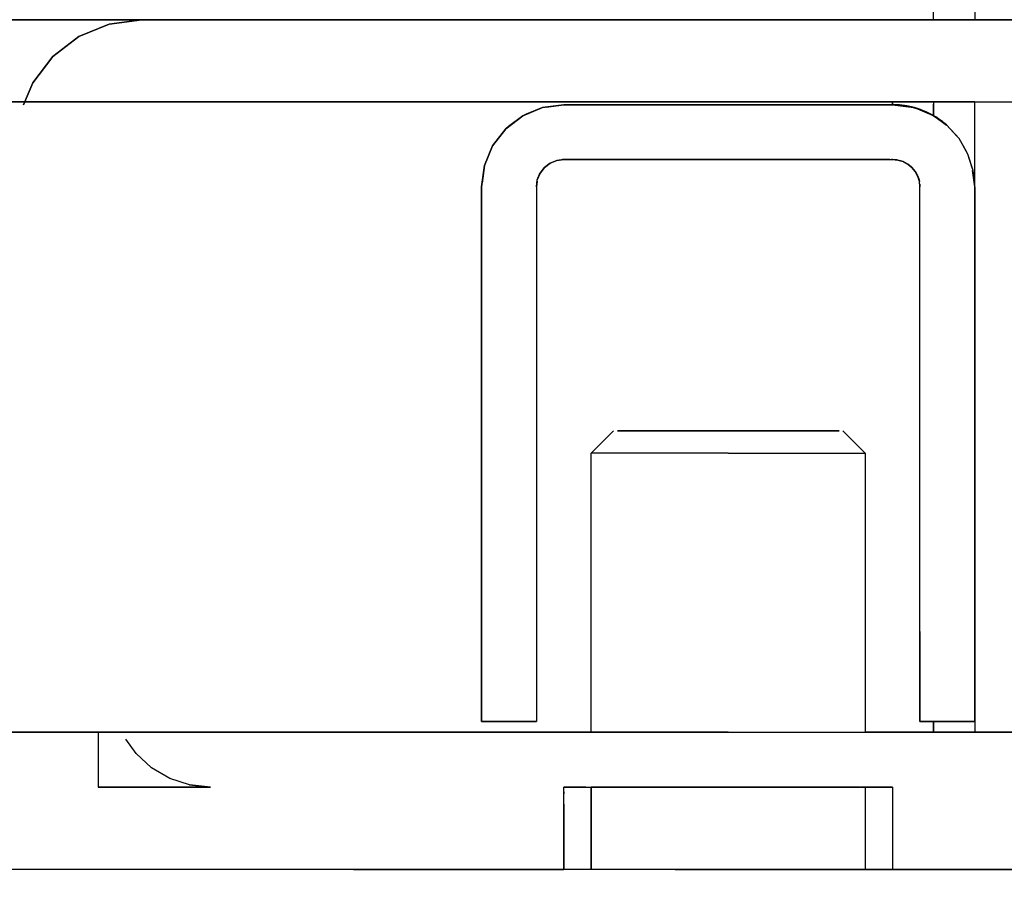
# Model space of a CAD drawing. Extents: x -805 to 3526, y -961 to 1039.
# Tile 297 of 471: x 1259.8632 to 1259.8991, y 31.6028 to 31.6348. Entities that reach past the tile are written whole.
import ezdxf

# ---------------------------------------------------------------- set-up
doc = ezdxf.new("R2010")
doc.units = 0
doc.linetypes.add('AUSGEZOGEN', pattern=[2, 1, 1])
doc.layers.get('0').update_dxf_attribs({"color": 251})
doc.layers.add('TTK-B-Bestand', color=252, linetype='Continuous', lineweight=35)
for name, color, linetype in [('TTK-P-Aufzug', 251, 'Continuous'), ('TTK-P-Bahnsteig', 12, 'Continuous'), ('TTK-P-TEXT', 12, 'AUSGEZOGEN')]:
    doc.layers.add(name, color=color, linetype=linetype)
doc.styles.add('AKG DIN 6776', font='AKG_DIN67.TTF')
doc.dimstyles.new('TTK$6', dxfattribs={"dimtxt": 2.5, "dimasz": 2.5, "dimexe": 3.5, "dimexo": 0.1, "dimgap": 1, "dimtad": 1, "dimzin": 0, "dimtxsty": 'AKG DIN 6776', "dimblk": 'OBLIQUE', "dimcen": -0.09, "dimdle": 3, "dimse1": 1, "dimse2": 1, "dimclrd": 256, "dimclre": 256, "dimclrt": 256, "dimadec": 3, "dimazin": 0, "dimtfac": 1, "dimtofl": 0, "dimtmove": 0, "dimatfit": 3, "dimldrblk": 'OBLIQUE', "dimfxl": 7, "dimfxlon": 1, "dimtolj": 1, "dimtzin": 0, "dimlwd": -1, "dimlwe": -1, "dimarcsym": 0})

# ---------------------------------------------------------------- blocks, each defined once
blk = doc.blocks.new('*D549')
at = {"layer": 'DEFPOINTS', "color": 0}
for p in [(1594.653013, 36.73973), (1594.306234, 36.575236), (8.223304, 0)]:
    blk.add_point(p, dxfattribs=at)
at = {"layer": 'TTK-B-Bestand', "insert": (1594.109263, 36.98348), "char_height": 0.25, "attachment_point": 5, "style": 'AKG DIN 6776'}
blk.add_mtext('\\A1;36,588', dxfattribs=at)
blk = doc.blocks.new('_OBLIQUE')
at = {"color": 0, "linetype": 'ByBlock'}
blk.add_line((-0.5, -0.5), (0.5, 0.5), dxfattribs=at)
blk = doc.blocks.new('*D548')
at = {"layer": 'DEFPOINTS', "color": 0}
for p in [(1585.536598, 36.770612), (1585.045877, 36.613991), (-0.868111, 0.030883)]:
    blk.add_point(p, dxfattribs=at)
at = {"layer": 'TTK-B-Bestand', "insert": (1585.017848, 37.014362), "char_height": 0.25, "attachment_point": 5, "style": 'AKG DIN 6776'}
blk.add_mtext('\\A1;36,621', dxfattribs=at)
blk = doc.blocks.new('*D536')
at = {"layer": 'DEFPOINTS', "color": 0}
for p in [(1593.426387, 36.652234), (1593.909511, 36.652234), (733.065924, 0.107127)]:
    blk.add_point(p, dxfattribs=at)
at = {"layer": 'TTK-P-TEXT', "insert": (1594.453782, 36.895984), "char_height": 0.25, "attachment_point": 5, "style": 'AKG DIN 6776'}
blk.add_mtext('\\A1;36,589', dxfattribs=at)
blk = doc.blocks.new('STS26_1000_2100 - STS26_1000_2100-V1-41')
for p, q in [((1194.623, 7350), (1194.623, 4960)), ((1196.123, 4960), (1196.123, 7350)), ((1190.623, 4960), (1194.623, 4960)), ((1194.623, 4960), (1190.623, 4960)), ((1193.532, 4960), (1193.861, 4960)), ((1193.861, 4960), (1194.288, 4960)), ((1194.288, 4960), (1194.784, 4960)), ((1194.728, 4960), (1194.623, 4960)), ((1194.728, 4960), (1194.623, 4960)), ((1195.038, 4960), (1194.728, 4960)), ((1195.038, 4960), (1194.728, 4960)), ((1194.784, 4960), (1195.316, 4960)), ((1195.531, 4960), (1195.038, 4960)), ((1195.531, 4960), (1195.038, 4960)), ((1195.316, 4960), (1231.208, 4960)), ((1196.173, 4960), (1195.531, 4960)), ((1196.173, 4960), (1195.531, 4960)), ((1196.92, 4960), (1196.173, 4960)), ((1196.92, 4960), (1196.173, 4960)), ((1196.92, 4960), (1197.723, 4960)), ((1197.723, 4960), (1196.92, 4960)), ((1197.723, 4960), (1252.023, 4960)), ((1252.023, 4960), (1197.723, 4960)), ((1226.213, 4959.843), (1225.023, 4960)), ((1225.023, 4960), (1226.213, 4959.843)), ((1227.323, 4959.384), (1226.213, 4959.843)), ((1226.213, 4959.843), (1227.323, 4959.384)), ((1228.275, 4958.653), (1227.323, 4959.384)), ((1227.323, 4959.384), (1228.275, 4958.653)), ((1229.006, 4957.7), (1228.275, 4958.653)), ((1228.275, 4958.653), (1229.006, 4957.7)), ((1229.342, 4956.89), (1229.006, 4957.7)), ((1229.006, 4957.7), (1229.342, 4956.89)), ((1194.674, 4957), (1184.123, 4957)), ((1194.674, 4957), (1184.123, 4957)), ((1197.723, 4957), (1192.235, 4957)), ((1194.623, 4957), (1194.728, 4957)), ((1194.623, 4957), (1194.674, 4957)), ((1194.728, 4957), (1194.623, 4957)), ((1194.623, 4957), (1194.674, 4957)), ((1194.623, 4953.9), (1194.623, 4957)), ((1194.623, 4953.9), (1194.623, 4957)), ((1194.728, 4957), (1195.038, 4957)), ((1195.038, 4957), (1194.728, 4957)), ((1195.038, 4957), (1195.531, 4957)), ((1195.531, 4957), (1195.038, 4957)), ((1195.531, 4957), (1196.173, 4957)), ((1196.173, 4957), (1195.531, 4957)), ((1196.123, 4957), (1196.123, 4956.498)), ((1196.123, 4956.498), (1196.123, 4956.92)), ((1196.123, 4956.92), (1196.123, 4956.498)), ((1196.123, 4956.498), (1196.846, 4956.798)), ((1196.123, 4956.498), (1196.846, 4956.798)), ((1196.173, 4957), (1196.92, 4957)), ((1196.511, 4957), (1196.173, 4957)), ((1196.173, 4957), (1197.623, 4957)), ((1197.723, 4957), (1196.173, 4957)), ((1196.92, 4957), (1196.173, 4957)), ((1196.173, 4957), (1196.511, 4957)), ((1197.623, 4957), (1196.173, 4957)), ((1197.723, 4957), (1196.173, 4957)), ((1196.177, 4957), (1196.337, 4957)), ((1196.177, 4957), (1196.337, 4957)), ((1196.337, 4957), (1196.591, 4957)), ((1196.337, 4957), (1196.591, 4957)), ((1196.395, 4956.637), (1196.846, 4956.798)), ((1196.679, 4956.748), (1196.395, 4956.637)), ((1196.395, 4956.637), (1196.679, 4956.748)), ((1196.873, 4957), (1196.511, 4957)), ((1196.511, 4957), (1196.873, 4957)), ((1196.523, 4956.691), (1197.06, 4956.846)), ((1196.523, 4956.691), (1197.06, 4956.846)), ((1196.591, 4957), (1196.923, 4957)), ((1196.923, 4957), (1196.591, 4957)), ((1196.591, 4956.717), (1196.827, 4956.792)), ((1196.827, 4956.792), (1196.591, 4956.717)), ((1196.597, 4956.719), (1197.102, 4956.854)), ((1196.597, 4956.719), (1197.102, 4956.854)), ((1196.597, 4956.719), (1196.827, 4956.792)), ((1196.614, 4956.717), (1197.06, 4956.846)), ((1196.948, 4956.823), (1196.679, 4956.748)), ((1196.679, 4956.748), (1196.948, 4956.823)), ((1196.827, 4956.792), (1197.106, 4956.855)), ((1196.827, 4956.792), (1197.106, 4956.855)), ((1196.827, 4956.792), (1197.102, 4956.854)), ((1197.623, 4956.9), (1196.846, 4956.798)), ((1196.846, 4956.798), (1197.623, 4956.9)), ((1196.846, 4956.798), (1197.183, 4956.868)), ((1197.183, 4957), (1196.873, 4957)), ((1196.873, 4957), (1197.183, 4957)), ((1196.92, 4957), (1197.723, 4957)), ((1197.723, 4957), (1196.92, 4957)), ((1196.923, 4957), (1197.309, 4957)), ((1196.923, 4957), (1197.309, 4957)), ((1197.183, 4956.868), (1196.948, 4956.823)), ((1196.948, 4956.823), (1197.183, 4956.868)), ((1197.06, 4956.846), (1197.623, 4956.9)), ((1197.06, 4956.846), (1197.623, 4956.9)), ((1197.528, 4956.891), (1197.06, 4956.846)), ((1197.102, 4956.854), (1197.623, 4956.9)), ((1197.623, 4956.9), (1197.102, 4956.854)), ((1197.361, 4956.888), (1197.102, 4956.854)), ((1197.106, 4956.855), (1197.361, 4956.888)), ((1197.361, 4956.888), (1197.106, 4956.855)), ((1197.422, 4957), (1197.183, 4957)), ((1197.183, 4957), (1197.422, 4957)), ((1197.367, 4956.889), (1197.183, 4956.868)), ((1197.183, 4956.868), (1197.367, 4956.889)), ((1197.723, 4957), (1197.309, 4957)), ((1197.723, 4957), (1197.309, 4957)), ((1197.361, 4956.888), (1197.623, 4956.9)), ((1197.623, 4956.9), (1197.361, 4956.888)), ((1197.623, 4956.9), (1197.361, 4956.888)), ((1197.623, 4956.9), (1197.367, 4956.889)), ((1197.508, 4956.898), (1197.367, 4956.889)), ((1197.367, 4956.889), (1197.508, 4956.898)), ((1197.572, 4957), (1197.422, 4957)), ((1197.422, 4957), (1197.572, 4957)), ((1197.594, 4956.9), (1197.508, 4956.898)), ((1197.508, 4956.898), (1197.594, 4956.9)), ((1197.528, 4956.891), (1197.623, 4956.9)), ((1197.623, 4957), (1197.572, 4957)), ((1197.572, 4957), (1197.623, 4957)), ((1197.623, 4956.9), (1197.594, 4956.9)), ((1197.623, 4956.9), (1197.594, 4956.9)), ((1197.623, 4957), (1197.623, 4956.9)), ((1197.623, 4957), (1197.623, 4956.9)), ((1197.623, 4956.9), (1197.623, 4957)), ((1197.623, 4956.9), (1197.656, 4956.9)), ((1197.656, 4956.9), (1197.623, 4956.9)), ((1197.623, 4956.9), (1197.65, 4956.9)), ((1197.623, 4956.9), (1197.656, 4956.9)), ((1197.623, 4956.9), (1197.656, 4956.9)), ((1197.656, 4956.9), (1197.65, 4956.9)), ((1197.656, 4956.9), (1197.689, 4956.9)), ((1197.689, 4956.9), (1197.656, 4956.9)), ((1197.656, 4956.9), (1197.689, 4956.9)), ((1197.689, 4956.9), (1197.656, 4956.9)), ((1197.684, 4956.9), (1197.656, 4956.9)), ((1197.689, 4956.9), (1197.684, 4956.9)), ((1197.689, 4956.9), (1197.723, 4956.9)), ((1197.723, 4956.9), (1197.689, 4956.9)), ((1197.717, 4956.9), (1197.689, 4956.9)), ((1197.723, 4956.9), (1197.717, 4956.9)), ((1197.723, 4957), (1252.023, 4957)), ((1252.023, 4957), (1197.723, 4957)), ((1206.86, 4957), (1197.723, 4957)), ((1197.723, 4956.9), (1209.623, 4956.9)), ((1209.623, 4956.9), (1197.723, 4956.9)), ((1207.62, 4956.9), (1197.723, 4956.9)), ((1252.023, 4957), (1206.86, 4957)), ((1209.623, 4956.9), (1207.62, 4956.9)), ((1210.268, 4956.815), (1209.623, 4956.9)), ((1209.623, 4956.9), (1210.399, 4956.798)), ((1210.399, 4956.798), (1209.623, 4956.9)), ((1210.268, 4956.815), (1210.399, 4956.798)), ((1210.399, 4956.798), (1211.001, 4956.549)), ((1210.399, 4956.798), (1211.123, 4956.498)), ((1211.123, 4956.498), (1210.399, 4956.798)), ((1195.649, 4956.135), (1196.123, 4956.498)), ((1195.649, 4956.135), (1196.123, 4956.498)), ((1195.649, 4956.159), (1196.046, 4956.451)), ((1195.649, 4956.159), (1196.046, 4956.451)), ((1195.979, 4956.402), (1195.649, 4956.159)), ((1196.123, 4956.498), (1195.804, 4956.285)), ((1195.804, 4956.285), (1196.123, 4956.498)), ((1195.804, 4956.285), (1196.123, 4956.498)), ((1195.979, 4956.402), (1196.046, 4956.451)), ((1196.046, 4956.451), (1196.523, 4956.691)), ((1196.046, 4956.451), (1196.523, 4956.691)), ((1196.046, 4956.451), (1196.126, 4956.492)), ((1196.123, 4956.498), (1196.597, 4956.719)), ((1196.597, 4956.719), (1196.123, 4956.498)), ((1196.395, 4956.637), (1196.123, 4956.498)), ((1196.123, 4956.498), (1196.395, 4956.637)), ((1196.123, 4956.498), (1196.395, 4956.637)), ((1196.123, 4956.498), (1196.154, 4956.516)), ((1196.123, 4956.498), (1196.154, 4956.516)), ((1196.154, 4956.516), (1196.123, 4956.498)), ((1196.126, 4956.492), (1196.523, 4956.691)), ((1196.154, 4956.516), (1196.246, 4956.566)), ((1196.246, 4956.566), (1196.154, 4956.516)), ((1196.246, 4956.566), (1196.397, 4956.638)), ((1196.246, 4956.566), (1196.397, 4956.638)), ((1196.597, 4956.719), (1196.397, 4956.638)), ((1196.397, 4956.638), (1196.591, 4956.717)), ((1196.397, 4956.638), (1196.591, 4956.717)), ((1196.523, 4956.691), (1196.614, 4956.717)), ((1211.001, 4956.549), (1211.123, 4956.498)), ((1211.123, 4956.498), (1211.639, 4956.102)), ((1211.123, 4956.498), (1211.744, 4956.021)), ((1211.744, 4956.021), (1211.123, 4956.498)), ((1195.196, 4955.663), (1195.649, 4956.159)), ((1195.196, 4955.663), (1195.649, 4956.159)), ((1195.273, 4955.747), (1195.649, 4956.159)), ((1211.639, 4956.102), (1211.744, 4956.021)), ((1195.196, 4955.663), (1195.273, 4955.747)), ((1211.744, 4956.021), (1212.14, 4955.505)), ((1211.744, 4956.021), (1212.221, 4955.4)), ((1212.221, 4955.4), (1211.744, 4956.021)), ((1194.871, 4955.096), (1195.196, 4955.663)), ((1194.871, 4955.096), (1195.196, 4955.663)), ((1194.926, 4955.192), (1195.196, 4955.663)), ((1212.14, 4955.505), (1212.221, 4955.4)), ((1212.221, 4955.4), (1212.47, 4954.798)), ((1212.221, 4955.4), (1212.52, 4954.676)), ((1212.52, 4954.676), (1212.221, 4955.4)), ((1194.683, 4954.494), (1194.871, 4955.096)), ((1194.683, 4954.494), (1194.871, 4955.096)), ((1194.715, 4954.597), (1194.871, 4955.096)), ((1194.871, 4955.096), (1194.926, 4955.192)), ((1194.683, 4954.494), (1194.715, 4954.597)), ((1196.794, 4954.459), (1196.916, 4954.607)), ((1196.916, 4954.607), (1196.794, 4954.459)), ((1196.916, 4954.607), (1196.795, 4954.462)), ((1196.916, 4954.607), (1196.814, 4954.484)), ((1196.916, 4954.607), (1197.064, 4954.729)), ((1197.064, 4954.729), (1196.916, 4954.607)), ((1197.06, 4954.727), (1196.916, 4954.607)), ((1196.94, 4954.628), (1196.916, 4954.607)), ((1196.94, 4954.628), (1197.064, 4954.729)), ((1197.123, 4954.766), (1197.06, 4954.727)), ((1197.064, 4954.729), (1197.238, 4954.823)), ((1197.238, 4954.823), (1197.064, 4954.729)), ((1197.209, 4954.807), (1197.064, 4954.729)), ((1197.233, 4954.821), (1197.123, 4954.766)), ((1197.238, 4954.823), (1197.209, 4954.807)), ((1197.364, 4954.866), (1197.233, 4954.821)), ((1197.238, 4954.823), (1197.429, 4954.881)), ((1197.429, 4954.881), (1197.238, 4954.823)), ((1197.397, 4954.871), (1197.238, 4954.823)), ((1197.425, 4954.88), (1197.364, 4954.866)), ((1197.429, 4954.881), (1197.397, 4954.871)), ((1197.623, 4954.9), (1197.425, 4954.88)), ((1197.429, 4954.881), (1197.623, 4954.9)), ((1197.429, 4954.881), (1197.623, 4954.9)), ((1197.462, 4954.884), (1197.429, 4954.881)), ((1197.462, 4954.884), (1197.623, 4954.9)), ((1197.656, 4954.9), (1197.623, 4954.9)), ((1197.623, 4954.9), (1197.656, 4954.9)), ((1197.623, 4954.9), (1197.628, 4954.9)), ((1197.656, 4954.9), (1197.628, 4954.9)), ((1197.689, 4954.9), (1197.656, 4954.9)), ((1197.689, 4954.9), (1197.656, 4954.9)), ((1197.662, 4954.9), (1197.656, 4954.9)), ((1197.689, 4954.9), (1197.662, 4954.9)), ((1197.723, 4954.9), (1197.689, 4954.9)), ((1197.723, 4954.9), (1197.689, 4954.9)), ((1197.695, 4954.9), (1197.689, 4954.9)), ((1197.723, 4954.9), (1197.695, 4954.9)), ((1197.723, 4954.9), (1209.623, 4954.9)), ((1199.725, 4954.9), (1197.723, 4954.9)), ((1209.623, 4954.9), (1197.723, 4954.9)), ((1199.725, 4954.9), (1209.623, 4954.9)), ((1209.881, 4954.866), (1209.623, 4954.9)), ((1209.623, 4954.9), (1209.881, 4954.866)), ((1209.623, 4954.9), (1209.881, 4954.866)), ((1209.623, 4954.9), (1209.881, 4954.866)), ((1209.623, 4954.9), (1209.881, 4954.866)), ((1209.623, 4954.9), (1209.666, 4954.894)), ((1209.623, 4954.9), (1209.881, 4954.866)), ((1209.881, 4954.866), (1209.666, 4954.894)), ((1209.881, 4954.866), (1210.123, 4954.766)), ((1210.123, 4954.766), (1209.881, 4954.866)), ((1210.123, 4954.766), (1209.881, 4954.866)), ((1209.881, 4954.866), (1210.123, 4954.766)), ((1210.123, 4954.766), (1209.881, 4954.866)), ((1209.922, 4954.849), (1209.881, 4954.866)), ((1210.123, 4954.766), (1209.881, 4954.866)), ((1210.123, 4954.766), (1209.922, 4954.849)), ((1210.123, 4954.766), (1210.33, 4954.607)), ((1210.33, 4954.607), (1210.123, 4954.766)), ((1210.33, 4954.607), (1210.123, 4954.766)), ((1210.123, 4954.766), (1210.33, 4954.607)), ((1210.33, 4954.607), (1210.123, 4954.766)), ((1210.157, 4954.739), (1210.123, 4954.766)), ((1210.33, 4954.607), (1210.123, 4954.766)), ((1210.33, 4954.607), (1210.157, 4954.739)), ((1210.33, 4954.607), (1210.489, 4954.4)), ((1210.489, 4954.4), (1210.33, 4954.607)), ((1210.489, 4954.4), (1210.33, 4954.607)), ((1210.33, 4954.607), (1210.489, 4954.4)), ((1210.489, 4954.4), (1210.33, 4954.607)), ((1210.356, 4954.572), (1210.33, 4954.607)), ((1210.489, 4954.4), (1210.33, 4954.607)), ((1212.47, 4954.798), (1212.52, 4954.676)), ((1212.623, 4953.9), (1212.52, 4954.676)), ((1212.52, 4954.676), (1212.605, 4954.031)), ((1212.52, 4954.676), (1212.623, 4953.9)), ((1194.623, 4953.9), (1194.683, 4954.494)), ((1194.623, 4953.9), (1194.683, 4954.494)), ((1194.623, 4953.9), (1194.701, 4954.494)), ((1194.623, 4953.9), (1194.703, 4954.494)), ((1194.623, 4953.9), (1194.703, 4954.494)), ((1194.623, 4953.9), (1194.701, 4954.494)), ((1194.623, 4953.9), (1194.673, 4954.394)), ((1194.673, 4954.394), (1194.683, 4954.494)), ((1196.642, 4954.094), (1196.699, 4954.284)), ((1196.699, 4954.284), (1196.642, 4954.094)), ((1196.69, 4954.252), (1196.642, 4954.094)), ((1196.702, 4954.29), (1196.657, 4954.159)), ((1196.699, 4954.284), (1196.69, 4954.252)), ((1196.699, 4954.284), (1196.794, 4954.459)), ((1196.794, 4954.459), (1196.699, 4954.284)), ((1196.778, 4954.429), (1196.699, 4954.284)), ((1196.757, 4954.4), (1196.702, 4954.29)), ((1196.795, 4954.462), (1196.757, 4954.4)), ((1196.794, 4954.459), (1196.778, 4954.429)), ((1196.814, 4954.484), (1196.794, 4954.459)), ((1210.489, 4954.4), (1210.356, 4954.572)), ((1210.489, 4954.4), (1210.589, 4954.159)), ((1210.589, 4954.159), (1210.489, 4954.4)), ((1210.589, 4954.159), (1210.489, 4954.4)), ((1210.489, 4954.4), (1210.589, 4954.159)), ((1210.589, 4954.159), (1210.489, 4954.4)), ((1210.505, 4954.359), (1210.489, 4954.4)), ((1210.589, 4954.159), (1210.489, 4954.4)), ((1210.589, 4954.159), (1210.505, 4954.359)), ((1194.623, 4950.579), (1194.623, 4953.9)), ((1194.623, 4953.9), (1194.623, 4934.4)), ((1194.623, 4934.4), (1194.623, 4953.9)), ((1196.623, 4953.9), (1196.642, 4954.094)), ((1196.623, 4953.9), (1196.642, 4954.094)), ((1196.628, 4954), (1196.623, 4953.9)), ((1196.626, 4953.933), (1196.623, 4953.9)), ((1196.623, 4934.4), (1196.623, 4953.9)), ((1196.623, 4934.4), (1196.623, 4953.9)), ((1196.623, 4937.684), (1196.623, 4953.9)), ((1196.626, 4953.933), (1196.642, 4954.094)), ((1196.657, 4954.159), (1196.643, 4954.099)), ((1210.623, 4953.9), (1210.589, 4954.159)), ((1210.623, 4953.9), (1210.589, 4954.159)), ((1210.623, 4953.9), (1210.589, 4954.159)), ((1210.623, 4953.9), (1210.589, 4954.159)), ((1210.594, 4954.115), (1210.589, 4954.159)), ((1210.623, 4953.9), (1210.589, 4954.159)), ((1210.623, 4953.9), (1210.589, 4954.159)), ((1210.594, 4954.115), (1210.623, 4953.9)), ((1210.623, 4953.9), (1210.623, 4934.4)), ((1210.623, 4953.9), (1210.623, 4950.619)), ((1210.623, 4953.9), (1210.623, 4934.4)), ((1212.623, 4953.9), (1212.605, 4954.031)), ((1212.623, 4934.4), (1212.623, 4953.9)), ((1212.623, 4937.681), (1212.623, 4953.9)), ((1212.623, 4953.9), (1212.623, 4934.4)), ((1194.623, 4950.579), (1194.623, 4934.4)), ((1210.623, 4950.619), (1210.623, 4934.4)), ((1199.435, 4945), (1198.623, 4944.188)), ((1199.435, 4945), (1198.623, 4944.188)), ((1199.435, 4945), (1198.623, 4944.188)), ((1199.435, 4945), (1198.623, 4944.188)), ((1199.996, 4945), (1199.577, 4945)), ((1199.577, 4945), (1199.996, 4945)), ((1200.661, 4945), (1199.996, 4945)), ((1199.996, 4945), (1200.661, 4945)), ((1201.529, 4945), (1200.661, 4945)), ((1200.661, 4945), (1201.529, 4945)), ((1202.539, 4945), (1201.529, 4945)), ((1201.529, 4945), (1202.539, 4945)), ((1203.623, 4945), (1202.539, 4945)), ((1202.539, 4945), (1203.623, 4945)), ((1203.623, 4945), (1204.707, 4945)), ((1204.707, 4945), (1203.623, 4945)), ((1205.717, 4945), (1204.707, 4945)), ((1204.707, 4945), (1205.717, 4945)), ((1206.584, 4945), (1205.717, 4945)), ((1205.717, 4945), (1206.584, 4945)), ((1207.25, 4945), (1206.584, 4945)), ((1206.584, 4945), (1207.25, 4945)), ((1207.668, 4945), (1207.25, 4945)), ((1207.25, 4945), (1207.668, 4945)), ((1208.623, 4944.188), (1207.811, 4945)), ((1208.623, 4944.188), (1207.811, 4945)), ((1208.623, 4944.188), (1207.811, 4945)), ((1208.623, 4944.188), (1207.811, 4945)), ((1198.793, 4944.188), (1198.623, 4944.188)), ((1198.793, 4944.188), (1198.623, 4944.188)), ((1198.623, 4944.188), (1198.623, 4934)), ((1199.292, 4944.188), (1198.793, 4944.188)), ((1199.292, 4944.188), (1198.793, 4944.188)), ((1200.087, 4944.188), (1199.292, 4944.188)), ((1200.087, 4944.188), (1199.292, 4944.188)), ((1201.123, 4944.188), (1200.087, 4944.188)), ((1201.123, 4944.188), (1200.087, 4944.188)), ((1202.329, 4944.188), (1201.123, 4944.188)), ((1202.329, 4944.188), (1201.123, 4944.188)), ((1203.623, 4944.188), (1202.329, 4944.188)), ((1203.623, 4944.188), (1202.329, 4944.188)), ((1203.623, 4944.188), (1204.917, 4944.188)), ((1203.623, 4944.188), (1204.917, 4944.188)), ((1204.917, 4944.188), (1206.123, 4944.188)), ((1204.917, 4944.188), (1206.123, 4944.188)), ((1206.123, 4944.188), (1207.158, 4944.188)), ((1206.123, 4944.188), (1207.158, 4944.188)), ((1207.158, 4944.188), (1207.953, 4944.188)), ((1207.158, 4944.188), (1207.953, 4944.188)), ((1207.953, 4944.188), (1208.452, 4944.188)), ((1207.953, 4944.188), (1208.452, 4944.188)), ((1208.452, 4944.188), (1208.623, 4944.188)), ((1208.452, 4944.188), (1208.623, 4944.188)), ((1208.623, 4934), (1208.623, 4944.188)), ((1196.623, 4937.684), (1196.623, 4934.4)), ((1212.623, 4937.681), (1212.623, 4934.4)), ((1194.623, 4934.4), (1194.713, 4934.4)), ((1194.623, 4934.4), (1194.665, 4934.4)), ((1194.713, 4934.4), (1194.623, 4934.4)), ((1194.638, 4934.4), (1194.623, 4934.4)), ((1196.623, 4934.4), (1194.623, 4934.4)), ((1194.665, 4934.4), (1194.623, 4934.4)), ((1194.623, 4934.4), (1196.623, 4934.4)), ((1194.623, 4934.4), (1194.623, 4934)), ((1194.623, 4934.4), (1194.623, 4934)), ((1194.713, 4934.4), (1194.638, 4934.4)), ((1194.665, 4934.4), (1194.791, 4934.4)), ((1194.791, 4934.4), (1194.665, 4934.4)), ((1194.713, 4934.4), (1194.978, 4934.4)), ((1194.978, 4934.4), (1194.713, 4934.4)), ((1194.758, 4934.4), (1194.713, 4934.4)), ((1194.978, 4934.4), (1194.758, 4934.4)), ((1194.791, 4934.4), (1194.991, 4934.4)), ((1194.991, 4934.4), (1194.791, 4934.4)), ((1194.978, 4934.4), (1195.402, 4934.4)), ((1195.402, 4934.4), (1194.978, 4934.4)), ((1195.049, 4934.4), (1194.978, 4934.4)), ((1194.991, 4934.4), (1195.257, 4934.4)), ((1195.257, 4934.4), (1194.991, 4934.4)), ((1195.402, 4934.4), (1195.049, 4934.4)), ((1195.257, 4934.4), (1195.571, 4934.4)), ((1195.571, 4934.4), (1195.257, 4934.4)), ((1195.402, 4934.4), (1195.961, 4934.4)), ((1195.961, 4934.4), (1195.402, 4934.4)), ((1195.496, 4934.4), (1195.402, 4934.4)), ((1195.961, 4934.4), (1195.496, 4934.4)), ((1195.571, 4934.4), (1195.917, 4934.4)), ((1195.917, 4934.4), (1195.571, 4934.4)), ((1195.917, 4934.4), (1196.274, 4934.4)), ((1196.274, 4934.4), (1195.917, 4934.4)), ((1195.961, 4934.4), (1196.623, 4934.4)), ((1196.073, 4934.4), (1195.961, 4934.4)), ((1195.961, 4934.4), (1196.623, 4934.4)), ((1196.073, 4934.4), (1196.623, 4934.4)), ((1196.123, 4934.4), (1196.156, 4934.4)), ((1196.123, 4934), (1196.123, 4934.4)), ((1196.623, 4934.4), (1196.123, 4934.4)), ((1196.123, 4934), (1196.123, 4934.4)), ((1196.623, 4934.4), (1196.123, 4934.4)), ((1196.123, 4934.4), (1196.156, 4934.4)), ((1196.123, 4934.4), (1196.123, 4934)), ((1196.156, 4934.4), (1196.253, 4934.4)), ((1196.253, 4934.4), (1196.156, 4934.4)), ((1196.253, 4934.4), (1196.411, 4934.4)), ((1196.411, 4934.4), (1196.253, 4934.4)), ((1196.623, 4934.4), (1196.274, 4934.4)), ((1196.623, 4934.4), (1196.274, 4934.4)), ((1196.623, 4934.4), (1196.411, 4934.4)), ((1196.623, 4934.4), (1196.411, 4934.4)), ((1210.623, 4934.4), (1212.623, 4934.4)), ((1210.959, 4934.4), (1210.623, 4934.4)), ((1212.623, 4934.4), (1210.623, 4934.4)), ((1210.959, 4934.4), (1212.623, 4934.4)), ((1159.723, 4934), (1196.123, 4934)), ((1196.123, 4934), (1159.723, 4934)), ((1186.155, 4934), (1195.985, 4934)), ((1194.623, 4934), (1194.728, 4934)), ((1194.623, 4934), (1194.674, 4934)), ((1194.728, 4934), (1194.623, 4934)), ((1194.623, 4934), (1194.674, 4934)), ((1194.674, 4934), (1194.824, 4934)), ((1194.674, 4934), (1194.824, 4934)), ((1194.728, 4934), (1195.038, 4934)), ((1194.728, 4934), (1195.038, 4934)), ((1194.824, 4934), (1195.062, 4934)), ((1194.824, 4934), (1195.062, 4934)), ((1195.038, 4934), (1195.531, 4934)), ((1195.038, 4934), (1195.531, 4934)), ((1195.062, 4934), (1195.373, 4934)), ((1195.062, 4934), (1195.373, 4934)), ((1195.373, 4934), (1195.734, 4934)), ((1195.373, 4934), (1195.734, 4934)), ((1195.531, 4934), (1196.173, 4934)), ((1195.531, 4934), (1196.173, 4934)), ((1195.734, 4934), (1196.123, 4934)), ((1195.734, 4934), (1196.123, 4934)), ((1195.985, 4934), (1197.998, 4934)), ((1196.123, 4934), (1196.177, 4934)), ((1196.92, 4934), (1196.123, 4934)), ((1196.92, 4934), (1196.123, 4934)), ((1196.177, 4934), (1196.123, 4934)), ((1196.173, 4934), (1196.92, 4934)), ((1196.173, 4934), (1196.92, 4934)), ((1196.177, 4934), (1196.337, 4934)), ((1196.337, 4934), (1196.177, 4934)), ((1196.337, 4934), (1196.591, 4934)), ((1196.591, 4934), (1196.337, 4934)), ((1196.591, 4934), (1196.92, 4934)), ((1196.92, 4934), (1196.591, 4934)), ((1196.92, 4934), (1197.723, 4934)), ((1197.723, 4934), (1196.92, 4934)), ((1197.723, 4934), (1198.609, 4934)), ((1198.609, 4934), (1197.723, 4934)), ((1198.012, 4934), (1197.998, 4934)), ((1198.623, 4934), (1198.012, 4934)), ((1198.793, 4934), (1198.623, 4934)), ((1198.659, 4934), (1198.623, 4934)), ((1198.793, 4934), (1198.623, 4934)), ((1198.793, 4934), (1198.659, 4934)), ((1199.292, 4934), (1198.793, 4934)), ((1198.897, 4934), (1198.793, 4934)), ((1199.292, 4934), (1198.793, 4934)), ((1199.292, 4934), (1198.897, 4934)), ((1200.087, 4934), (1199.292, 4934)), ((1199.454, 4934), (1199.292, 4934)), ((1200.087, 4934), (1199.292, 4934)), ((1200.087, 4934), (1199.454, 4934)), ((1201.123, 4934), (1200.087, 4934)), ((1200.292, 4934), (1200.087, 4934)), ((1201.123, 4934), (1200.087, 4934)), ((1201.123, 4934), (1200.292, 4934)), ((1202.329, 4934), (1201.123, 4934)), ((1201.357, 4934), (1201.123, 4934)), ((1202.329, 4934), (1201.123, 4934)), ((1202.329, 4934), (1201.357, 4934)), ((1203.623, 4934), (1202.329, 4934)), ((1203.623, 4934), (1202.329, 4934)), ((1202.577, 4934), (1202.329, 4934)), ((1203.623, 4934), (1202.577, 4934)), ((1203.623, 4934), (1204.917, 4934)), ((1204.917, 4934), (1203.623, 4934)), ((1203.869, 4934), (1203.623, 4934)), ((1204.917, 4934), (1203.869, 4934)), ((1204.917, 4934), (1206.123, 4934)), ((1206.123, 4934), (1204.917, 4934)), ((1205.147, 4934), (1204.917, 4934)), ((1206.123, 4934), (1205.147, 4934)), ((1206.123, 4934), (1207.158, 4934)), ((1207.158, 4934), (1206.123, 4934)), ((1206.322, 4934), (1206.123, 4934)), ((1207.158, 4934), (1206.322, 4934)), ((1207.158, 4934), (1207.953, 4934)), ((1207.953, 4934), (1207.158, 4934)), ((1207.314, 4934), (1207.158, 4934)), ((1207.953, 4934), (1207.314, 4934)), ((1207.953, 4934), (1208.452, 4934)), ((1208.452, 4934), (1207.953, 4934)), ((1208.053, 4934), (1207.953, 4934)), ((1208.452, 4934), (1208.053, 4934)), ((1208.452, 4934), (1208.623, 4934)), ((1208.623, 4934), (1208.452, 4934)), ((1208.487, 4934), (1208.452, 4934)), ((1208.623, 4934), (1208.487, 4934)), ((1208.623, 4934), (1249.523, 4934)), ((1249.523, 4934), (1208.623, 4934)), ((1215.109, 4934), (1208.623, 4934)), ((1235.757, 4934), (1215.109, 4934)), ((1225.228, 4933.225), (1225.61, 4933.748)), ((1225.228, 4933.225), (1225.61, 4933.748)), ((1226.623, 4934), (1226.623, 4932)), ((1226.623, 4934), (1226.623, 4932)), ((1224.666, 4932.707), (1225.228, 4933.225)), ((1224.666, 4932.707), (1225.228, 4933.225)), ((1224.007, 4932.32), (1224.666, 4932.707)), ((1224.007, 4932.32), (1224.666, 4932.707)), ((1223.282, 4932.081), (1224.007, 4932.32)), ((1223.282, 4932.081), (1224.007, 4932.32)), ((1197.69, 4932), (1197.623, 4932)), ((1197.623, 4932), (1197.827, 4932)), ((1197.623, 4932), (1197.827, 4932)), ((1197.623, 4932), (1197.623, 4931.76)), ((1197.623, 4932), (1197.623, 4929)), ((1197.623, 4932), (1197.827, 4932)), ((1198.056, 4932), (1197.623, 4932)), ((1197.623, 4932), (1197.827, 4932)), ((1197.623, 4932), (1197.623, 4930.449)), ((1197.623, 4932), (1197.623, 4929)), ((1197.623, 4932), (1197.827, 4932)), ((1198.056, 4932), (1197.623, 4932)), ((1197.623, 4932), (1197.827, 4932)), ((1197.623, 4932), (1197.623, 4930.449)), ((1197.623, 4932), (1197.623, 4929)), ((1197.704, 4932), (1197.69, 4932)), ((1197.744, 4932), (1197.704, 4932)), ((1197.807, 4932), (1197.744, 4932)), ((1197.807, 4932), (1198.689, 4932)), ((1198.426, 4932), (1197.827, 4932)), ((1197.827, 4932), (1198.426, 4932)), ((1198.426, 4932), (1197.827, 4932)), ((1197.827, 4932), (1198.426, 4932)), ((1198.426, 4932), (1197.827, 4932)), ((1197.827, 4932), (1198.426, 4932)), ((1198.056, 4932), (1198.15, 4932)), ((1198.056, 4932), (1198.15, 4932)), ((1198.404, 4932), (1198.15, 4932)), ((1198.404, 4932), (1198.15, 4932)), ((1198.815, 4932), (1198.404, 4932)), ((1198.815, 4932), (1198.404, 4932)), ((1198.426, 4932), (1198.609, 4932)), ((1198.426, 4932), (1198.609, 4932)), ((1198.623, 4932), (1198.793, 4932)), ((1198.793, 4932), (1198.623, 4932)), ((1198.623, 4932), (1198.623, 4929)), ((1198.623, 4932), (1198.793, 4932)), ((1198.793, 4932), (1198.623, 4932)), ((1198.623, 4932), (1198.623, 4929)), ((1198.623, 4932), (1198.793, 4932)), ((1198.793, 4932), (1198.623, 4932)), ((1198.623, 4932), (1198.623, 4929)), ((1199.513, 4932), (1198.689, 4932)), ((1199.292, 4932), (1198.793, 4932)), ((1199.292, 4932), (1198.793, 4932)), ((1199.292, 4932), (1198.793, 4932)), ((1199.292, 4932), (1198.793, 4932)), ((1199.292, 4932), (1198.793, 4932)), ((1199.292, 4932), (1198.793, 4932)), ((1198.815, 4932), (1199.307, 4932)), ((1198.815, 4932), (1199.307, 4932)), ((1199.292, 4932), (1200.087, 4932)), ((1200.087, 4932), (1199.292, 4932)), ((1200.087, 4932), (1199.292, 4932)), ((1200.087, 4932), (1199.292, 4932)), ((1200.087, 4932), (1199.292, 4932)), ((1200.087, 4932), (1199.292, 4932)), ((1199.307, 4932), (1199.767, 4932)), ((1199.307, 4932), (1199.767, 4932)), ((1200.51, 4932), (1199.513, 4932)), ((1199.767, 4932), (1200.323, 4932)), ((1199.767, 4932), (1200.323, 4932)), ((1200.087, 4932), (1201.123, 4932)), ((1201.123, 4932), (1200.087, 4932)), ((1200.087, 4932), (1201.123, 4932)), ((1201.123, 4932), (1200.087, 4932)), ((1200.087, 4932), (1201.123, 4932)), ((1201.123, 4932), (1200.087, 4932)), ((1200.323, 4932), (1200.908, 4932)), ((1200.323, 4932), (1200.908, 4932)), ((1200.73, 4932), (1200.51, 4932)), ((1200.73, 4932), (1201.854, 4932)), ((1200.908, 4932), (1201.521, 4932)), ((1200.908, 4932), (1201.521, 4932)), ((1201.123, 4932), (1202.329, 4932)), ((1202.329, 4932), (1201.123, 4932)), ((1201.123, 4932), (1202.329, 4932)), ((1202.329, 4932), (1201.123, 4932)), ((1201.123, 4932), (1202.329, 4932)), ((1202.329, 4932), (1201.123, 4932)), ((1201.521, 4932), (1202.222, 4932)), ((1201.521, 4932), (1202.222, 4932)), ((1202.129, 4932), (1201.854, 4932)), ((1202.129, 4932), (1203.318, 4932)), ((1202.222, 4932), (1202.86, 4932)), ((1202.222, 4932), (1202.86, 4932)), ((1202.329, 4932), (1203.623, 4932)), ((1203.623, 4932), (1202.329, 4932)), ((1203.623, 4932), (1202.329, 4932)), ((1202.329, 4932), (1203.623, 4932)), ((1203.623, 4932), (1202.329, 4932)), ((1202.329, 4932), (1203.623, 4932)), ((1202.86, 4932), (1203.623, 4932)), ((1202.86, 4932), (1203.623, 4932)), ((1203.623, 4932), (1203.318, 4932)), ((1203.623, 4932), (1204.917, 4932)), ((1203.623, 4932), (1203.927, 4932)), ((1203.623, 4932), (1204.917, 4932)), ((1204.917, 4932), (1203.623, 4932)), ((1203.623, 4932), (1204.917, 4932)), ((1203.623, 4932), (1204.386, 4932)), ((1204.917, 4932), (1203.623, 4932)), ((1203.623, 4932), (1204.917, 4932)), ((1203.623, 4932), (1204.386, 4932)), ((1203.927, 4932), (1205.116, 4932)), ((1204.386, 4932), (1205.024, 4932)), ((1204.386, 4932), (1205.024, 4932)), ((1204.917, 4932), (1206.123, 4932)), ((1204.917, 4932), (1206.123, 4932)), ((1206.123, 4932), (1204.917, 4932)), ((1204.917, 4932), (1206.123, 4932)), ((1206.123, 4932), (1204.917, 4932)), ((1204.917, 4932), (1206.123, 4932)), ((1205.024, 4932), (1205.724, 4932)), ((1205.024, 4932), (1205.724, 4932)), ((1205.391, 4932), (1205.116, 4932)), ((1205.391, 4932), (1206.515, 4932)), ((1205.724, 4932), (1206.337, 4932)), ((1205.724, 4932), (1206.337, 4932)), ((1206.123, 4932), (1207.158, 4932)), ((1206.123, 4932), (1207.158, 4932)), ((1207.158, 4932), (1206.123, 4932)), ((1206.123, 4932), (1207.158, 4932)), ((1207.158, 4932), (1206.123, 4932)), ((1206.123, 4932), (1207.158, 4932)), ((1206.337, 4932), (1206.922, 4932)), ((1206.337, 4932), (1206.922, 4932)), ((1206.735, 4932), (1206.515, 4932)), ((1206.735, 4932), (1207.732, 4932)), ((1206.922, 4932), (1207.479, 4932)), ((1206.922, 4932), (1207.479, 4932)), ((1207.953, 4932), (1207.158, 4932)), ((1207.158, 4932), (1207.953, 4932)), ((1207.953, 4932), (1207.158, 4932)), ((1207.953, 4932), (1207.158, 4932)), ((1207.953, 4932), (1207.158, 4932)), ((1207.953, 4932), (1207.158, 4932)), ((1207.479, 4932), (1207.939, 4932)), ((1207.479, 4932), (1207.939, 4932)), ((1208.557, 4932), (1207.732, 4932)), ((1207.939, 4932), (1208.43, 4932)), ((1207.939, 4932), (1208.43, 4932)), ((1208.452, 4932), (1207.953, 4932)), ((1207.953, 4932), (1208.452, 4932)), ((1208.452, 4932), (1207.953, 4932)), ((1208.452, 4932), (1207.953, 4932)), ((1208.452, 4932), (1207.953, 4932)), ((1208.452, 4932), (1207.953, 4932)), ((1208.841, 4932), (1208.43, 4932)), ((1208.841, 4932), (1208.43, 4932)), ((1208.452, 4932), (1208.623, 4932)), ((1208.452, 4932), (1208.623, 4932)), ((1208.623, 4932), (1208.452, 4932)), ((1208.623, 4932), (1208.452, 4932)), ((1208.623, 4932), (1208.452, 4932)), ((1208.623, 4932), (1208.452, 4932)), ((1209.438, 4932), (1208.557, 4932)), ((1208.623, 4929), (1208.623, 4932)), ((1208.623, 4932), (1208.623, 4929)), ((1208.623, 4932), (1208.623, 4929)), ((1208.819, 4932), (1209.418, 4932)), ((1208.819, 4932), (1209.418, 4932)), ((1208.819, 4932), (1209.418, 4932)), ((1208.819, 4932), (1209.418, 4932)), ((1208.819, 4932), (1209.418, 4932)), ((1208.819, 4932), (1209.418, 4932)), ((1209.095, 4932), (1208.841, 4932)), ((1209.095, 4932), (1208.841, 4932)), ((1209.189, 4932), (1209.095, 4932)), ((1209.189, 4932), (1209.095, 4932)), ((1209.623, 4932), (1209.189, 4932)), ((1209.623, 4932), (1209.189, 4932)), ((1209.623, 4932), (1209.418, 4932)), ((1209.418, 4932), (1209.623, 4932)), ((1209.623, 4932), (1209.418, 4932)), ((1209.418, 4932), (1209.623, 4932)), ((1209.623, 4932), (1209.418, 4932)), ((1209.418, 4932), (1209.623, 4932)), ((1209.502, 4932), (1209.438, 4932)), ((1209.541, 4932), (1209.502, 4932)), ((1209.556, 4932), (1209.541, 4932)), ((1209.623, 4932), (1209.556, 4932)), ((1209.623, 4931.827), (1209.623, 4932)), ((1209.623, 4929), (1209.623, 4932)), ((1209.623, 4930.881), (1209.623, 4932)), ((1209.623, 4929), (1209.623, 4932)), ((1209.623, 4930.881), (1209.623, 4932)), ((1209.623, 4929), (1209.623, 4932)), ((1222.523, 4932), (1223.282, 4932.081)), ((1223.282, 4932.081), (1222.523, 4932)), ((1222.523, 4932), (1223.282, 4932.081)), ((1223.282, 4932.081), (1222.523, 4932)), ((1222.523, 4932), (1226.623, 4932)), ((1226.623, 4932), (1222.523, 4932)), ((1222.523, 4932), (1226.623, 4932)), ((1222.523, 4932), (1226.623, 4932)), ((1197.623, 4931.76), (1197.623, 4931.378)), ((1209.623, 4931.827), (1209.623, 4931.76)), ((1209.623, 4931.378), (1209.623, 4931.76)), ((1197.623, 4931.378), (1197.623, 4929)), ((1209.623, 4931.378), (1209.623, 4929)), ((1209.623, 4930.881), (1209.623, 4930.449)), ((1209.623, 4930.881), (1209.623, 4930.449)), ((1197.623, 4930.449), (1197.623, 4929)), ((1197.623, 4930.449), (1197.623, 4929)), ((1209.623, 4930.449), (1209.623, 4929)), ((1209.623, 4930.449), (1209.623, 4929)), ((1159.223, 4929), (1256.623, 4929)), ((1160.123, 4929), (1256.623, 4929)), ((1197.623, 4929), (1169.623, 4929)), ((1197.623, 4929), (1169.623, 4929)), ((1193.814, 4929), (1172.21, 4929)), ((1193.554, 4929), (1205.554, 4929)), ((1205.554, 4929), (1193.554, 4929)), ((1202.991, 4929), (1193.554, 4929)), ((1193.554, 4929), (1205.554, 4929)), ((1205.554, 4929), (1193.554, 4929)), ((1202.991, 4929), (1193.554, 4929)), ((1194.037, 4929), (1193.814, 4929)), ((1194.211, 4929), (1194.037, 4929)), ((1194.326, 4929), (1194.211, 4929)), ((1194.326, 4929), (1197.623, 4929)), ((1197.623, 4929), (1209.623, 4929)), ((1202.991, 4929), (1205.554, 4929)), ((1202.991, 4929), (1205.554, 4929)), ((1217.294, 4929), (1209.623, 4929))]:
    blk.add_line(p, q)

msp = doc.modelspace()

# ---------------------------------------------------------------- linework, layer by layer
at = {"layer": 'TTK-P-Bahnsteig', "color": 251}
msp.add_circle((473.785115, 39.132246), 1000, dxfattribs=at)

# ---------------------------------------------------------------- block references
at = {"layer": 'TTK-P-Aufzug', "color": 251, "xscale": -0.001, "yscale": 0.001, "zscale": 0.001}
msp.add_blockref('STS26_1000_2100 - STS26_1000_2100-V1-41', (1261.092639, 26.674829), dxfattribs=at)

# ---------------------------------------------------------------- dimensions: what is measured, and where the dimension line sits
at = {"layer": 'TTK-B-Bestand', "color": 251}
for feature_location, offset, origin, text, picture, middle in [((1585.045877, 36.613991), (0.44608, 0.157557), (-0.868111, 0.030883), '36,621', '*D548', (1585.017848, 37.014362)), ((1594.306234, 36.575236), (0.294656, 0.165578), (8.223304, 0), '36,588', '*D549', (1594.109263, 36.98348))]:
    dim = msp.add_ordinate_dim(feature_location=feature_location, offset=offset, dtype=0, origin=origin, text=text, dimstyle='TTK$6', override={"dimscale": 0, "dimdec": 3, "dimtmove": 1, "dimfxlon": 0}, dxfattribs=at)
    dim.commit()
    dim.dimension.update_dxf_attribs({"geometry": picture, "text_midpoint": middle})
at = {"layer": 'TTK-P-TEXT', "color": 251}
dim = msp.add_ordinate_dim(feature_location=(1593.426387, 36.652234), offset=(0.483124, 0), dtype=0, origin=(733.065924, 0.107127), text='36,589', dimstyle='TTK$6', override={"dimscale": 0, "dimfxlon": 0}, dxfattribs=at)
dim.commit()
dim.dimension.update_dxf_attribs({"geometry": '*D536', "text_midpoint": (1594.453782, 36.895984)})

doc.saveas('drawing.dxf')
